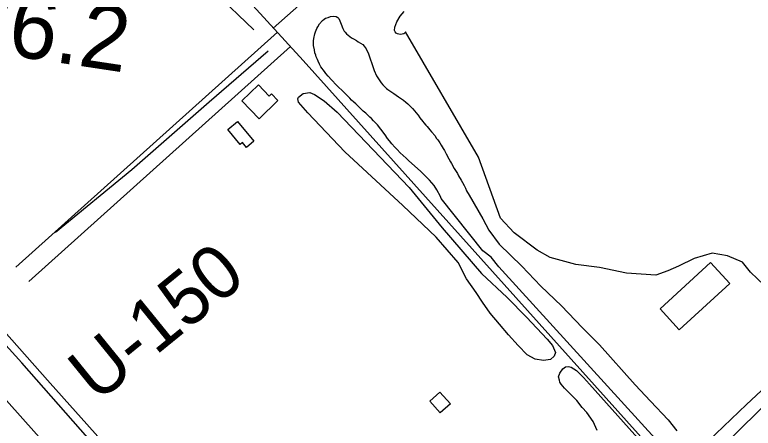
# Model space of a CAD drawing. Extents: x 3704301 to 3742427, y 506229 to 532009.
# Drawn here: x 3730943 to 3732090, y 516819 to 517460 of the extents above; entities that cross this region are included whole.
import ezdxf

# ---------------------------------------------------------------- set-up
doc = ezdxf.new("R2010")
doc.units = 0
for name, color, linetype in [('V-BLDG-OTLN', 7, 'Continuous'), ('V-LEVE-TOET', 7, 'Continuous'), ('V-RAIL-TRAK', 7, 'Continuous'), ('V-RIVR-RANG-IDEN', 7, 'Continuous'), ('V-ROAD-CNTR', 7, 'Continuous'), ('V-SITE-VEGE', 7, 'Continuous'), ('V-SURV-IDEN', 7, 'Continuous'), ('V-SURV-LINE', 7, 'Continuous'), ('V-TOPO-SHOR', 7, 'Continuous')]:
    doc.layers.add(name, color=color, linetype=linetype)

msp = doc.modelspace()

# ---------------------------------------------------------------- linework, layer by layer
at = {"layer": 'V-BLDG-OTLN'}
for points in [[(3731296, 517326.5), (3731321.6, 517351.2), (3731338.2, 517333.9), (3731341.9, 517337.4), (3731351.9, 517327), (3731322.6, 517298.8)], [(3731273.9, 517282), (3731289.1, 517294.7), (3731314.5, 517264.1), (3731302.9, 517254.4), (3731296.8, 517261.7), (3731293.2, 517258.8)], [(3731944.9, 517004.3), (3732023.4, 517075.9), (3732053.2, 517043.2), (3731974.6, 516971.6)], [(3731619.4, 516856.9), (3731603.5, 516842.8), (3731587.4, 516861), (3731603.3, 516875.1)]]:
    msp.add_lwpolyline(points, close=True, dxfattribs=at)
at = {"layer": 'V-LEVE-TOET'}
msp.add_lwpolyline([(3731625.6, 516164.3), (3731542.9, 516256.3), (3731459.9, 516351.8), (3731357.2, 516467.1), (3731253.2, 516584.4), (3731146.7, 516705.6), (3731056.8, 516804), (3730954.3, 516920.5), (3730850.1, 517034.8), (3730799.1, 517088.2)], dxfattribs=at)
at = {"layer": 'V-RAIL-TRAK'}
msp.add_lwpolyline([(3731626.3, 516186.9), (3731561.5, 516259.8), (3731463.1, 516370.4), (3731380.9, 516462.4), (3731292.3, 516561.2), (3731224.6, 516636.7), (3731151.9, 516717.6), (3731077.1, 516800.8), (3730998.5, 516888.9), (3730934.5, 516960.8), (3730870.2, 517032.4), (3730824.6, 517082.5)], dxfattribs=at)
at = {"layer": 'V-ROAD-CNTR'}
for points in [[(3731344.5, 517439.3), (3731597, 517662.1), (3731621.7, 517683.2), (3731653.9, 517703.4), (3731685.6, 517726.7), (3731716.5, 517752.8), (3731995.8, 518008.8), (3732588.1, 518549.5), (3733431.1, 519327.7)], [(3730111.4, 518791.2), (3730216.2, 518676.6), (3730487.4, 518377.8), (3730956.3, 517861), (3731251.2, 517542.2), (3731390.8, 517388.9), (3732381.1, 516287.1), (3733107.1, 515502.5), (3733190.2, 515415.4)], [(3731351.1, 517433.1), (3730945, 517068.8)], [(3731371.1, 517410.7), (3730965, 517046.5)]]:
    msp.add_lwpolyline(points, dxfattribs=at)
at = {"layer": 'V-SITE-VEGE'}
for points in [[(3732106.8, 517040.3), (3732085.4, 517061.1), (3732073, 517076.2), (3732049.4, 517086.1), (3732025.7, 517090.4), (3731998, 517082.1), (3731973.7, 517070), (3731957, 517063.2), (3731938.5, 517056.4), (3731892.7, 517059.6), (3731850.8, 517068.2), (3731814.2, 517073), (3731774.2, 517083.4), (3731754.3, 517095), (3731718.5, 517121.7), (3731697.1, 517144.4), (3731663.3, 517239), (3731549.6, 517433.6), (3731548.9, 517431.4), (3731547, 517430.6), (3731542.1, 517429.5), (3731539.4, 517429.7), (3731537.2, 517430.1), (3731535.2, 517431.3), (3731533.7, 517433.5), (3731532.6, 517435.6), (3731533.5, 517440.8), (3731534.9, 517445), (3731536.5, 517449.2), (3731541.7, 517457.7), (3731547.9, 517465)], [(3733007.5, 515628.9), (3731694.9, 517069.2), (3731682.8, 517084.3), (3731669.8, 517093.9), (3731605.3, 517175.2), (3731604.1, 517178.4), (3731598.7, 517188.4), (3731594.2, 517195), (3731586.9, 517203.6), (3731583.9, 517206.8), (3731580, 517210.5), (3731578, 517212.9), (3731573.6, 517217.1), (3731554.4, 517234), (3731551, 517237.5), (3731541.6, 517245.7), (3731536.8, 517251.3), (3731533.2, 517254.7), (3731528.7, 517259.8), (3731524.8, 517264.6), (3731522, 517268.3), (3731518.1, 517273.9), (3731511.6, 517282.7), (3731506.5, 517289.1), (3731502.9, 517292.9), (3731500.4, 517295.3), (3731496.8, 517299.2), (3731494.6, 517301.1), (3731490.7, 517304.8), (3731488.2, 517307.5), (3731484.3, 517310.6), (3731472.6, 517321.8), (3731469.5, 517324.4), (3731466.2, 517327.6), (3731463.4, 517330.5), (3731460.1, 517333.7), (3731456.7, 517337.4), (3731453.9, 517339.8), (3731452.5, 517341.7), (3731445, 517348.8), (3731442.5, 517350.9), (3731435.2, 517358.9), (3731429.9, 517364.5), (3731426.3, 517369), (3731424.3, 517372), (3731418.4, 517379.2), (3731416.2, 517383.5), (3731414.2, 517387.8), (3731413.3, 517390.7), (3731411.3, 517394.8), (3731410.7, 517397.5), (3731409.2, 517400.7), (3731408.6, 517405.3), (3731407, 517412.3), (3731406.9, 517416.4), (3731407.1, 517419.4), (3731407.6, 517422.9), (3731409.3, 517430.3), (3731410.3, 517433.6), (3731412.4, 517438.6), (3731413.7, 517441.3), (3731416.3, 517446), (3731421, 517451), (3731423.4, 517453), (3731425.8, 517454.4), (3731429.9, 517455.8)], [(3731429.9, 517455.8), (3731433.4, 517457.3), (3731437.7, 517457.9), (3731442.1, 517457.2), (3731444.6, 517455.9), (3731446.2, 517454.1), (3731448, 517450.3), (3731450, 517445.5), (3731452.3, 517438.4), (3731454.6, 517434.7), (3731456, 517432.8), (3731458.2, 517430.4), (3731466, 517424.1), (3731469, 517422.5), (3731473.7, 517419.9), (3731476.5, 517418.1), (3731480.1, 517416), (3731483.4, 517413.6), (3731485.9, 517411), (3731488.7, 517407.3), (3731492.2, 517399.5), (3731493.3, 517396.2), (3731498.9, 517379.5), (3731501.2, 517373.6), (3731505, 517365.5), (3731506.7, 517362.3), (3731509.8, 517357.7), (3731511.8, 517354.5), (3731514.8, 517351.1), (3731517.1, 517348.9), (3731520.1, 517345.8), (3731522.3, 517343.9), (3731531.5, 517337.9), (3731538.9, 517332.6), (3731543.6, 517329.7), (3731546.7, 517327.4), (3731550.3, 517324.2), (3731553.6, 517321.6), (3731560.8, 517314.7), (3731564.2, 517310.7), (3731565.9, 517308.3), (3731569.3, 517304.3), (3731572.1, 517300.3), (3731576.6, 517294.4), (3731578.5, 517292.3), (3731581.3, 517288.8), (3731583.3, 517286.7), (3731587.5, 517281.3), (3731590.3, 517278.4), (3731595.6, 517272), (3731597.6, 517268.8), (3731599.8, 517265.9), (3731602.9, 517261.3), (3731605.2, 517257.8), (3731608.3, 517252.8), (3731610.3, 517249.3), (3731612.9, 517244.2), (3731617.1, 517236.7), (3731619.4, 517232.1), (3731621.4, 517229.1), (3731625.6, 517221.6), (3731628.2, 517216.8), (3731630.5, 517213.6), (3731632.2, 517210.4), (3731636.4, 517203.4), (3731638.4, 517199.9), (3731640.7, 517195.1), (3731641.8, 517193.2), (3731643, 517191.1), (3731644.7, 517187), (3731648.4, 517180.3), (3731669.8, 517143.4), (3731678.9, 517126.2), (3731695.2, 517104.2), (3731730.5, 517070.2), (3731760, 517039), (3731791.9, 517008.6), (3731824.2, 516974.9), (3731851, 516948.5), (3731906.4, 516886.1), (3731929.9, 516861), (3731957.4, 516831.8), (3731971, 516815.2)], [(3731847.3, 516815.7), (3731841.1, 516829.3), (3731831.5, 516843.5), (3731824.2, 516851.1), (3731815.9, 516861.8), (3731796.6, 516881.1), (3731791.2, 516887.4), (3731789.3, 516890.2), (3731788.6, 516893.4), (3731787.5, 516898.6), (3731789.2, 516904.5), (3731793.8, 516911), (3731798.2, 516914.2), (3731802.8, 516914.7), (3731806.9, 516913.6), (3731815.2, 516908.4), (3731826, 516897.4), (3731835.6, 516887.3), (3732033.8, 516666.2)], [(3732054.5, 516802.5), (3732110.9, 516858.7)]]:
    msp.add_lwpolyline(points, dxfattribs=at)
msp.add_lwpolyline([(3731606.8, 517129.6), (3731667.8, 517058.7), (3731707.5, 517021.7), (3731737.4, 516991.3), (3731769.7, 516957.2), (3731778, 516947.1), (3731782.4, 516936.6), (3731780.7, 516930.6), (3731775.1, 516925.4), (3731764.2, 516923.9), (3731751.3, 516926), (3731738.9, 516932.9), (3731724.5, 516947.1), (3731709.8, 516963.7), (3731695.5, 516980.3), (3731681.1, 516997.4), (3731669.2, 517014.3), (3731659.6, 517029.3), (3731644.5, 517050.7), (3731631.6, 517075.9), (3731597.4, 517115.3), (3731545.7, 517164.5), (3731455.6, 517247.5), (3731398.3, 517307.7), (3731383.8, 517324.4), (3731382.5, 517329.7), (3731383.7, 517332), (3731391.1, 517338.1), (3731401.1, 517339.5), (3731408.8, 517336.2), (3731423.7, 517326.5), (3731443.5, 517308.8), (3731555.6, 517192.4)], close=True, dxfattribs=at)
at = {"layer": 'V-SURV-LINE'}
msp.add_lwpolyline([(3730296.8, 517571.8), (3732069.3, 515586.5)], dxfattribs=at)
at = {"layer": 'V-TOPO-SHOR'}
msp.add_line((3731245.2, 517324.7), (3731336.4, 517404.2), dxfattribs=at)
for points in [[(3731314.3, 517436.6), (3731253.9, 517495), (3731220, 517531.5)], [(3731006.4, 517122.8), (3731125.2, 517220.2), (3731245.2, 517324.7)], [(3732268.9, 517033.6), (3732195.1, 516963.8), (3732132.3, 516905.5), (3732079.3, 516855.6), (3732031.5, 516810.5), (3732000.6, 516778.2), (3731991.9, 516769.7)]]:
    msp.add_lwpolyline(points, dxfattribs=at)

# ---------------------------------------------------------------- texts
at = {"layer": 'V-RIVR-RANG-IDEN'}
msp.add_text('U-150', height=83, rotation=39.1203, dxfattribs=at).set_placement((3731071, 516857))
at = {"layer": 'V-SURV-IDEN'}
msp.add_text('368+86.2', height=100, rotation=351.4338, dxfattribs=at).set_placement((3730558.2, 517453.9))

doc.saveas('drawing.dxf')
